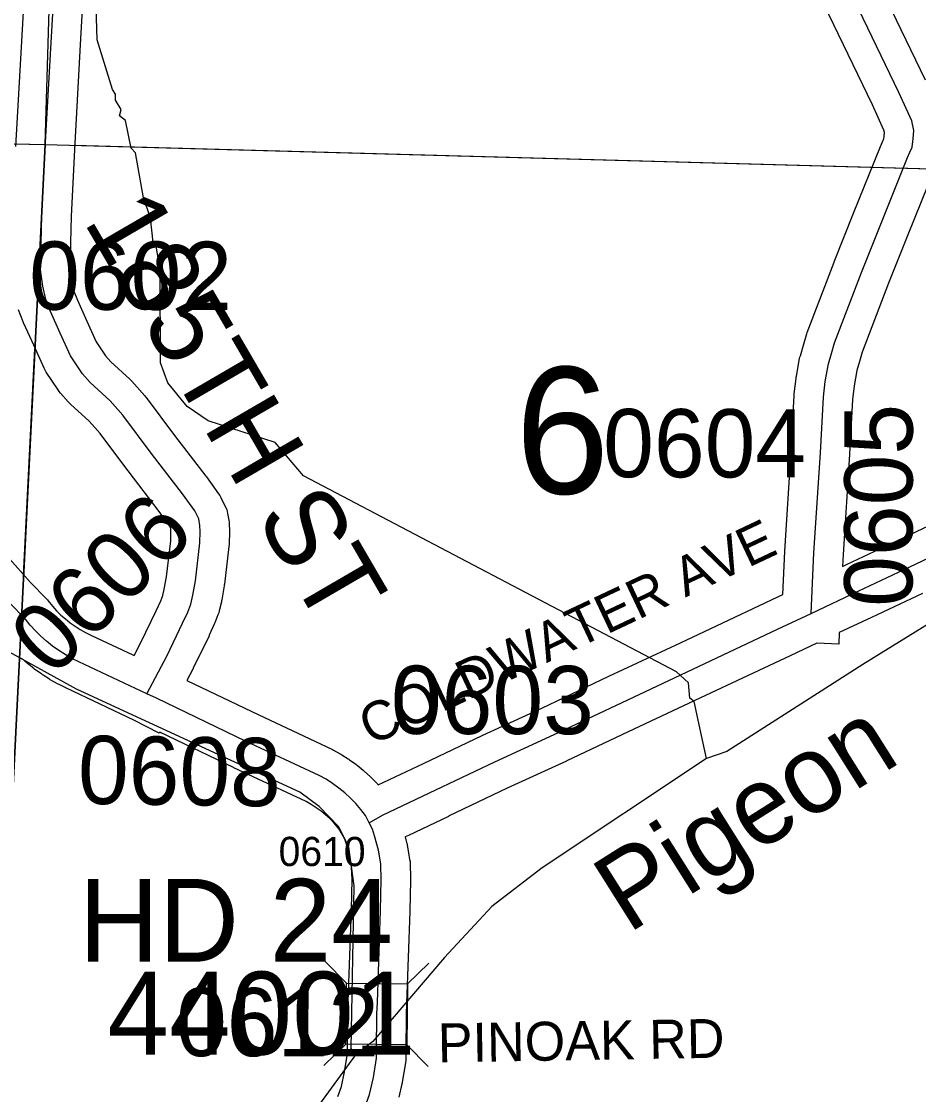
# Model space of a CAD drawing. Extents: x -132.8 to -73.3, y -60 to -26.
# Drawn here: x -121.569 to -120.648, y -39.355 to -38.253 of the extents above; entities that cross this region are included whole.
import ezdxf

# ---------------------------------------------------------------- set-up
doc = ezdxf.new("R2010")
doc.units = 0
for name, color, linetype in [('tdCoHydroRiver', 7, 'Continuous'), ('tdCoHydroTxtLg', 7, 'Continuous'), ('tdCoSecRdNmbr', 7, 'Continuous'), ('tdCoSecRdTxt', 7, 'Continuous'), ('tdCoSecRteBand', 7, 'Continuous'), ('tdCoSecRteCL', 7, 'Continuous'), ('tdCoSectLine', 7, 'Continuous'), ('tdCoSectLinePart', 7, 'Continuous'), ('tdCoSectNmbr', 7, 'Continuous'), ('tdCoStrucSec', 7, 'Continuous'), ('tdCoStrucSecCoName', 7, 'Continuous'), ('tdCoStrucSecFHWANum', 7, 'Continuous'), ('tdCoSurfAsphalt', 7, 'Continuous'), ('tdCoSurfBitum', 7, 'Continuous'), ('tdCoSurfConc', 7, 'Continuous'), ('tdCoSurfGravel', 7, 'Continuous'), ('tdCoTwpBndry', 7, 'Continuous'), ('tdCoTwpBndryShd', 7, 'Continuous')]:
    doc.layers.add(name, color=color, linetype=linetype)

msp = doc.modelspace()

# ---------------------------------------------------------------- linework, layer by layer
at = {"layer": 'tdCoHydroRiver'}
for points in [[(-120.8658, -39.0097), (-120.8728, -38.978), (-120.8784, -38.951), (-120.883, -38.9477), (-120.8842, -38.9319), (-120.8965, -38.9205), (-121.2793, -38.7193), (-121.3084, -38.6853), (-121.3772, -38.663), (-121.3989, -38.6482), (-121.4188, -38.624), (-121.4261, -38.6033), (-121.4267, -38.5086), (-121.4307, -38.4833), (-121.4338, -38.48), (-121.4363, -38.4547), (-121.4436, -38.434), (-121.4518, -38.388), (-121.4564, -38.3832), (-121.462, -38.3546), (-121.4682, -38.3497), (-121.4664, -38.3435), (-121.4725, -38.3338), (-121.4723, -38.3275), (-121.4753, -38.3227), (-121.4913, -38.2718), (-121.4929, -38.215)], [(-121.2259, -39.3139), (-121.2305, -39.3074), (-121.2275, -39.1403), (-121.2328, -39.1007), (-121.2433, -39.0799), (-121.2632, -39.0589), (-121.2833, -39.0441), (-121.5125, -38.9385), (-121.6182, -38.8804), (-121.6662, -38.8444), (-121.7306, -38.7764), (-121.7822, -38.7009), (-121.7971, -38.6673), (-121.7983, -38.6531), (-121.8071, -38.6292), (-121.8165, -38.569), (-121.8156, -38.5343), (-121.822, -38.4805), (-121.8259, -38.4473), (-121.835, -38.3761)], [(-120.4146, -38.7254), (-120.4222, -38.7331), (-120.4341, -38.7454), (-120.7053, -38.9131), (-120.8451, -39.0024), (-120.8658, -39.0097)], [(-120.8658, -39.0097), (-121.0345, -39.1219), (-121.0861, -39.1615), (-121.1348, -39.2138), (-121.2082, -39.3001), (-121.2259, -39.3139)], [(-121.2259, -39.3139), (-121.2669, -39.3695), (-121.5901, -39.7662), (-121.812, -40.0346), (-121.8249, -40.0453)]]:
    msp.add_lwpolyline(points, dxfattribs=at)
at = {"layer": 'tdCoSecRteBand'}
for points in [[(-121.5745, -38.3812), (-121.5681, -38.2673), (-121.5681, -38.2672), (-121.5681, -38.2672), (-121.5617, -38.1543)], [(-121.5018, -38.1578), (-121.5082, -38.2706), (-121.5146, -38.3845), (-121.518, -38.4532), (-121.5192, -38.5065), (-121.5175, -38.5193), (-121.515, -38.5297), (-121.5114, -38.5392), (-121.5017, -38.5606), (-121.5017, -38.5606), (-121.5017, -38.5606), (-121.4921, -38.5819), (-121.4825, -38.5963), (-121.477, -38.6025), (-121.4577, -38.6202), (-121.4565, -38.6212), (-121.4555, -38.6224), (-121.4424, -38.6372), (-121.4416, -38.6382), (-121.4408, -38.6391), (-121.4119, -38.6779), (-121.3797, -38.7197), (-121.3794, -38.7201), (-121.3791, -38.7205), (-121.3667, -38.7378), (-121.3654, -38.7397), (-121.3643, -38.7418), (-121.3601, -38.7502), (-121.3582, -38.754), (-121.3575, -38.7582), (-121.3562, -38.7648), (-121.3558, -38.767), (-121.3557, -38.7691), (-121.3555, -38.7755), (-121.3555, -38.7764), (-121.3555, -38.7773), (-121.3557, -38.7889), (-121.3558, -38.7904), (-121.3559, -38.7919), (-121.3606, -38.8308), (-121.3607, -38.8316), (-121.3608, -38.8323), (-121.3633, -38.8468), (-121.3635, -38.8478), (-121.3637, -38.8487), (-121.3659, -38.8581), (-121.3664, -38.8602), (-121.3672, -38.8622), (-121.3704, -38.8703), (-121.3707, -38.871), (-121.371, -38.8718), (-121.3762, -38.8831), (-121.3763, -38.8834), (-121.3764, -38.8837), (-121.3925, -38.917), (-121.3927, -38.9174), (-121.3929, -38.9179), (-121.3991, -38.9295), (-121.3253, -38.9648), (-121.2504, -39.0001), (-121.2495, -39.0005), (-121.2487, -39.001), (-121.2418, -39.0048), (-121.241, -39.0052), (-121.2402, -39.0057), (-121.2336, -39.0099), (-121.2328, -39.0104), (-121.2321, -39.0109), (-121.2257, -39.0155), (-121.2249, -39.016), (-121.2243, -39.0166), (-121.2181, -39.0216), (-121.2174, -39.0222), (-121.2168, -39.0228), (-121.211, -39.0281), (-121.2103, -39.0287), (-121.2097, -39.0293), (-121.2042, -39.035), (-121.2036, -39.0357), (-121.203, -39.0363), (-121.2027, -39.0367)], [(-120.696, -38.1994), (-120.6414, -38.3128)], [(-121.2027, -39.0367), (-121.1564, -39.0148), (-121.096, -38.9859), (-121.0957, -38.9858), (-121.0955, -38.9857), (-121.0347, -38.9578), (-120.9661, -38.9252), (-120.966, -38.9252), (-120.9659, -38.9252), (-120.8925, -38.8908), (-120.8057, -38.8499), (-120.7985, -38.8465), (-120.7876, -38.8414), (-120.7854, -38.7971), (-120.7854, -38.7968), (-120.7854, -38.7966), (-120.7788, -38.694), (-120.7758, -38.6369), (-120.7758, -38.6361), (-120.7757, -38.6352), (-120.7739, -38.6194), (-120.7738, -38.6183), (-120.7736, -38.6171), (-120.7702, -38.5989), (-120.7699, -38.5975), (-120.7695, -38.5962), (-120.7664, -38.5854), (-120.7633, -38.5747), (-120.763, -38.5735), (-120.7625, -38.5723), (-120.7349, -38.5), (-120.7348, -38.4998), (-120.7347, -38.4996), (-120.7148, -38.4498), (-120.6874, -38.3815), (-120.6872, -38.381), (-120.687, -38.3805), (-120.6845, -38.3748), (-120.6839, -38.3736), (-120.6835, -38.3706), (-120.6833, -38.3671), (-120.6838, -38.3644), (-120.6956, -38.3385), (-120.7502, -38.2251)], [(-120.6319, -38.4043), (-120.6591, -38.4721), (-120.6591, -38.4721), (-120.6591, -38.4721), (-120.679, -38.5217), (-120.706, -38.5925), (-120.7088, -38.602), (-120.7115, -38.6114), (-120.7144, -38.6271), (-120.7159, -38.6409), (-120.7189, -38.6972), (-120.7189, -38.6974), (-120.7189, -38.6976), (-120.7255, -38.8002), (-120.7261, -38.8124)], [(-121.4533, -38.9039), (-121.4463, -38.8905), (-121.4306, -38.8579), (-121.4259, -38.8476), (-121.4238, -38.8422), (-121.4223, -38.8358), (-121.4201, -38.823), (-121.4157, -38.7862), (-121.4155, -38.777), (-121.4156, -38.7736), (-121.4157, -38.7733), (-121.4169, -38.7708), (-121.4276, -38.7559), (-121.4595, -38.7144), (-121.4597, -38.7142), (-121.4598, -38.714), (-121.4882, -38.676), (-121.4994, -38.6634), (-121.5187, -38.6457), (-121.5198, -38.6446), (-121.5208, -38.6435), (-121.5287, -38.6346), (-121.5301, -38.633), (-121.5313, -38.6312), (-121.5434, -38.613), (-121.5447, -38.611), (-121.5457, -38.6088), (-121.5563, -38.5854), (-121.5664, -38.5632), (-121.5668, -38.5624), (-121.5672, -38.5615), (-121.5718, -38.5491)], [(-120.7261, -38.8124), (-120.7221, -38.8105), (-120.6698, -38.7858), (-120.6186, -38.7616)], [(-121.5833, -38.8024), (-121.5596, -38.829), (-121.5433, -38.8458), (-121.5423, -38.8467), (-121.5415, -38.8478), (-121.5371, -38.8532), (-121.5329, -38.8579), (-121.5284, -38.8623), (-121.5238, -38.8664), (-121.5189, -38.8703), (-121.5138, -38.8739), (-121.5086, -38.8772), (-121.5031, -38.8803), (-121.497, -38.8833), (-121.4545, -38.9033), (-121.4533, -38.9039)], [(-120.6442, -38.8401), (-120.6966, -38.8648), (-120.7295, -38.8803), (-120.73, -38.8923), (-120.7525, -38.8912), (-120.7801, -38.9042), (-120.7801, -38.9042), (-120.8669, -38.9451), (-120.867, -38.9451), (-120.867, -38.9451), (-120.9404, -38.9795), (-121.0092, -39.0121), (-121.0094, -39.0122), (-121.0095, -39.0123), (-121.0703, -39.0401), (-121.1305, -39.0689), (-121.1306, -39.069), (-121.1306, -39.069), (-121.1718, -39.0885), (-121.1751, -39.0902), (-121.1736, -39.0958), (-121.1732, -39.0972), (-121.1729, -39.0987), (-121.1716, -39.1066), (-121.1705, -39.1132), (-121.1701, -39.1152), (-121.1701, -39.1173), (-121.1696, -39.1328), (-121.1696, -39.1336), (-121.1696, -39.1344), (-121.1703, -39.1663), (-121.1703, -39.1664), (-121.1703, -39.1666), (-121.1736, -39.2612), (-121.174, -39.2725), (-121.1744, -39.3099), (-121.1745, -39.3176), (-121.1745, -39.3198), (-121.1749, -39.322), (-121.1781, -39.3418), (-121.1782, -39.3426), (-121.1784, -39.3435), (-121.1815, -39.3572)], [(-121.2442, -39.3567), (-121.2405, -39.3464), (-121.2372, -39.3313), (-121.2345, -39.3146), (-121.2344, -39.3093), (-121.234, -39.2715), (-121.234, -39.2712), (-121.234, -39.2708), (-121.2336, -39.2591), (-121.2303, -39.1647), (-121.2296, -39.1339), (-121.23, -39.1212), (-121.2308, -39.1166), (-121.2319, -39.1101), (-121.2353, -39.0975), (-121.2366, -39.0934), (-121.2384, -39.0897), (-121.2422, -39.0831), (-121.244, -39.0807), (-121.2479, -39.0761), (-121.2522, -39.0717), (-121.2567, -39.0676), (-121.2614, -39.0637), (-121.2664, -39.0601), (-121.2716, -39.0569), (-121.2768, -39.0539), (-121.3509, -39.0191), (-121.351, -39.0191), (-121.3511, -39.019), (-121.427, -38.9827), (-121.4275, -38.9837), (-121.4535, -38.9701), (-121.5228, -38.9375), (-121.5231, -38.9374), (-121.5233, -38.9372), (-121.5303, -38.9338), (-121.5311, -38.9334), (-121.5318, -38.933), (-121.5386, -38.9292), (-121.5393, -38.9288), (-121.54, -38.9283), (-121.5466, -38.9241), (-121.5473, -38.9237), (-121.548, -38.9232), (-121.5544, -38.9187), (-121.555, -38.9182), (-121.5557, -38.9177), (-121.5618, -38.9128), (-121.5624, -38.9123), (-121.5631, -38.9118), (-121.5689, -38.9065)]]:
    msp.add_lwpolyline(points, dxfattribs=at)
at = {"layer": 'tdCoSecRteCL'}
for points in [[(-121.4401, -38.9432), (-121.4195, -38.9039), (-121.4035, -38.8707), (-121.3983, -38.8593), (-121.3951, -38.8512), (-121.3929, -38.8418), (-121.3904, -38.8273), (-121.3857, -38.7883), (-121.3855, -38.7767), (-121.3857, -38.7703), (-121.387, -38.7636), (-121.3911, -38.7552), (-121.4035, -38.738), (-121.4358, -38.6961), (-121.4649, -38.6571), (-121.478, -38.6423), (-121.4984, -38.6236), (-121.5063, -38.6147), (-121.5184, -38.5964), (-121.529, -38.573), (-121.5391, -38.5508), (-121.5438, -38.5385), (-121.547, -38.5247), (-121.5492, -38.5081), (-121.548, -38.4522), (-121.5445, -38.3829), (-121.5381, -38.2689), (-121.5317, -38.156)], [(-120.7585, -38.8608), (-120.7555, -38.7985), (-120.7488, -38.6957), (-120.7459, -38.6385), (-120.7441, -38.6227), (-120.7407, -38.6045), (-120.7376, -38.5937), (-120.7345, -38.583), (-120.7069, -38.5107), (-120.6869, -38.4609), (-120.6595, -38.3926), (-120.657, -38.387), (-120.6549, -38.382), (-120.6536, -38.3736), (-120.6531, -38.365), (-120.6551, -38.3551), (-120.6684, -38.3258), (-120.7232, -38.2121)], [(-121.4401, -38.9432), (-121.51, -38.9103), (-121.5171, -38.9069), (-121.5239, -38.903), (-121.5306, -38.8988), (-121.537, -38.8942), (-121.5431, -38.8893), (-121.549, -38.8841), (-121.5546, -38.8786), (-121.5598, -38.8728), (-121.5648, -38.8667), (-121.5816, -38.8494), (-121.6057, -38.8223), (-121.6395, -38.7841), (-121.6943, -38.7239), (-121.7539, -38.6543), (-121.7825, -38.6186), (-121.7882, -38.6123)], [(-120.7585, -38.8608), (-120.7094, -38.8376), (-120.657, -38.813), (-120.6058, -38.7887), (-120.5997, -38.7858), (-120.59, -38.7809)], [(-121.212, -39.0755), (-121.1983, -39.0678), (-121.1435, -39.0419), (-121.083, -39.0129), (-121.022, -38.985), (-120.9532, -38.9523), (-120.8797, -38.9179), (-120.7929, -38.877), (-120.7585, -38.8608)], [(-121.212, -39.0755), (-121.2129, -39.0737), (-121.2158, -39.0682), (-121.2206, -39.0619), (-121.2258, -39.0559), (-121.2313, -39.0502), (-121.2371, -39.0449), (-121.2432, -39.0399), (-121.2496, -39.0353), (-121.2563, -39.031), (-121.2632, -39.0272), (-121.3382, -38.992), (-121.4304, -38.9478), (-121.4401, -38.9432)], [(-121.2237, -39.3869), (-121.2198, -39.3774), (-121.2116, -39.3547), (-121.2077, -39.337), (-121.2045, -39.3172), (-121.2044, -39.3096), (-121.204, -39.2719), (-121.2036, -39.2602), (-121.2003, -39.1656), (-121.1996, -39.1338), (-121.2001, -39.1182), (-121.2012, -39.1116), (-121.2025, -39.1037), (-121.2065, -39.0891), (-121.2087, -39.082), (-121.212, -39.0755)]]:
    msp.add_lwpolyline(points, dxfattribs=at)
at = {"layer": 'tdCoSectLine'}
for points in [[(-121.5447, -38.3793), (-121.5152, -37.3893)], [(-122.551, -38.3574), (-121.5447, -38.3793)], [(-121.5447, -38.3793), (-121.5951, -39.3869)], [(-121.5447, -38.3793), (-120.597, -38.4052)]]:
    msp.add_lwpolyline(points, dxfattribs=at)
at = {"layer": 'tdCoSectLinePart'}
for points in [[(-121.5147, -38.3801), (-120.6959, -38.4025)], [(-121.5552, -38.5884), (-121.5668, -38.8207)]]:
    msp.add_lwpolyline(points, dxfattribs=at)
at = {"layer": 'tdCoStrucSec'}
for points in [[(-121.2572, -39.2179), (-121.2353, -39.2403), (-121.1728, -39.241)], [(-121.1509, -39.2196), (-121.1728, -39.241), (-121.1734, -39.3035)], [(-121.2584, -39.3247), (-121.236, -39.3029), (-121.2353, -39.2403)], [(-121.1516, -39.3259), (-121.1734, -39.3035), (-121.236, -39.3029)]]:
    msp.add_lwpolyline(points, dxfattribs=at)
at = {"layer": 'tdCoSurfAsphalt'}
for points in [[(-121.212, -39.0755), (-121.1983, -39.0678), (-121.1435, -39.0419), (-121.083, -39.0129), (-121.022, -38.985), (-120.9532, -38.9523), (-120.8797, -38.9179), (-120.7929, -38.877), (-120.7585, -38.8608), (-120.7094, -38.8376), (-120.657, -38.813), (-120.6058, -38.7887)], [(-121.212, -39.0755), (-121.2129, -39.0737), (-121.2158, -39.0682), (-121.2206, -39.0619), (-121.2258, -39.0559), (-121.2313, -39.0502), (-121.2371, -39.0449), (-121.2432, -39.0399), (-121.2496, -39.0353), (-121.2563, -39.031), (-121.2632, -39.0272), (-121.3382, -38.992), (-121.4304, -38.9478), (-121.4401, -38.9432), (-121.51, -38.9103), (-121.5171, -38.9069), (-121.5239, -38.903), (-121.5306, -38.8988), (-121.537, -38.8942), (-121.5431, -38.8893), (-121.549, -38.8841), (-121.5546, -38.8786), (-121.5598, -38.8728), (-121.5648, -38.8667), (-121.5816, -38.8494)], [(-121.2012, -39.1116), (-121.2025, -39.1037), (-121.2065, -39.0891), (-121.2087, -39.082), (-121.212, -39.0755)]]:
    msp.add_lwpolyline(points, dxfattribs=at)
at = {"layer": 'tdCoSurfBitum'}
msp.add_lwpolyline([(-120.7585, -38.8608), (-120.7555, -38.7985), (-120.7488, -38.6957), (-120.7459, -38.6385), (-120.7441, -38.6227), (-120.7407, -38.6045), (-120.7376, -38.5937)], dxfattribs=at)
at = {"layer": 'tdCoSurfConc'}
msp.add_lwpolyline([(-121.2606, -39.4586), (-121.2491, -39.4376), (-121.2329, -39.406), (-121.2255, -39.3912), (-121.2237, -39.3869), (-121.2198, -39.3774), (-121.2116, -39.3547), (-121.2077, -39.337), (-121.2045, -39.3172), (-121.2044, -39.3096), (-121.204, -39.2719), (-121.2036, -39.2602), (-121.2003, -39.1656), (-121.1996, -39.1338), (-121.2001, -39.1182), (-121.2012, -39.1116)], dxfattribs=at)
at = {"layer": 'tdCoSurfGravel'}
for points in [[(-121.4401, -38.9432), (-121.4195, -38.9039), (-121.4035, -38.8707), (-121.3983, -38.8593), (-121.3951, -38.8512), (-121.3929, -38.8418), (-121.3904, -38.8273), (-121.3857, -38.7883), (-121.3855, -38.7767), (-121.3857, -38.7703), (-121.387, -38.7636), (-121.3911, -38.7552), (-121.4035, -38.738), (-121.4358, -38.6961), (-121.4649, -38.6571), (-121.478, -38.6423), (-121.4984, -38.6236), (-121.5063, -38.6147), (-121.5184, -38.5964), (-121.529, -38.573), (-121.5391, -38.5508), (-121.5438, -38.5385), (-121.547, -38.5247), (-121.5492, -38.5081), (-121.548, -38.4522), (-121.5445, -38.3829), (-121.5381, -38.2689), (-121.5317, -38.156)], [(-120.657, -38.387), (-120.6549, -38.382), (-120.6536, -38.3736), (-120.6531, -38.365), (-120.6551, -38.3551), (-120.6684, -38.3258), (-120.7232, -38.2121)], [(-120.7376, -38.5937), (-120.7345, -38.583), (-120.7069, -38.5107), (-120.6869, -38.4609), (-120.6595, -38.3926), (-120.657, -38.387)]]:
    msp.add_lwpolyline(points, dxfattribs=at)
at = {"layer": 'tdCoTwpBndry'}
for points in [[(-121.5147, -38.3801), (-120.6966, -38.4024)], [(-121.5668, -38.8213), (-121.5552, -38.5887)]]:
    msp.add_lwpolyline(points, dxfattribs=at)
at = {"layer": 'tdCoTwpBndryShd'}
for points in [[(-121.7221, -44.3617), (-121.6884, -43.3703), (-121.6589, -42.3688), (-121.6344, -41.3624), (-121.6038, -40.3885), (-121.5951, -39.3869), (-121.5447, -38.3793), (-121.5152, -37.3893), (-121.4844, -36.3817), (-121.4457, -35.3996), (-121.4178, -34.4045), (-121.3879, -33.4095), (-121.3677, -32.38)], [(-126.1703, -38.2565), (-125.5659, -38.2681), (-125.0645, -38.2985), (-124.54, -38.3136), (-123.5648, -38.3346), (-122.551, -38.3574), (-121.5447, -38.3793), (-120.597, -38.4052), (-119.5966, -38.4368), (-118.5877, -38.4532), (-117.5929, -38.4873), (-116.5982, -38.514), (-115.6089, -38.5455), (-114.6483, -38.5749), (-113.6518, -38.6046), (-112.6515, -38.6269), (-111.6624, -38.6563), (-110.664, -38.6765), (-109.6688, -38.7038), (-108.7141, -38.7268), (-107.7131, -38.7538), (-106.7236, -38.7848), (-105.728, -38.8086)]]:
    msp.add_lwpolyline(points, dxfattribs=at)

# ---------------------------------------------------------------- texts
at = {"layer": 'tdCoHydroTxtLg'}
msp.add_text('Pigeon', height=0.08, rotation=32.222, dxfattribs=at).set_placement((-120.9464, -39.1901))
at = {"layer": 'tdCoSecRdNmbr'}
for s, height, rotation, p in [('0602', 0.07, 359.909, (-121.561, -38.5488)), ('0604', 0.07, 359.9096, (-120.9719, -38.7208)), ('0605', 0.07, 89.9095, (-120.6545, -38.8539)), ('0606', 0.07, 44.7628, (-121.537, -38.9276)), ('0603', 0.07, 359.9093, (-121.1897, -38.9843)), ('0608', 0.07, 359.2139, (-121.5113, -39.056)), ('0610', 0.03, 359.91, (-121.305, -39.12)), ('0612', 0.07, 359.91, (-121.4103, -39.3151))]:
    msp.add_text(s, height=height, rotation=rotation, dxfattribs=at).set_placement(p)
at = {"layer": 'tdCoSecRdTxt'}
for s, height, rotation, p in [('185TH ST', 0.08, 300.2096, (-121.5059, -38.458)), ('COLDWATER AVE', 0.04, 25.2813, (-121.2101, -38.9968)), ('PINOAK RD', 0.04, 0.9689, (-121.1413, -39.3217))]:
    msp.add_text(s, height=height, rotation=rotation, dxfattribs=at).set_placement(p)
at = {"layer": 'tdCoSectNmbr'}
msp.add_text('6', height=0.13, rotation=359.9092, dxfattribs=at).set_placement((-121.0622, -38.7377))
at = {"layer": 'tdCoStrucSecCoName'}
msp.add_text('HD 24', height=0.085, dxfattribs=at).set_placement((-121.5099, -39.2182))
at = {"layer": 'tdCoStrucSecFHWANum'}
msp.add_text('44001', height=0.085, dxfattribs=at).set_placement((-121.4807, -39.3135))

doc.saveas('drawing.dxf')
